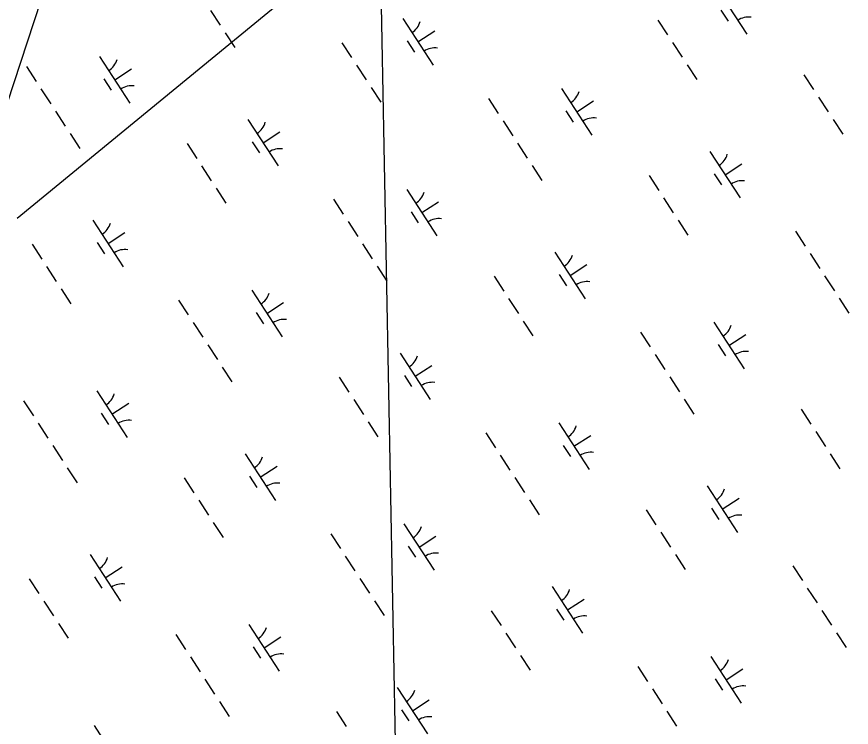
# Model space of a CAD drawing. Extents: x 3953924 to 3974542, y 193747 to 216192.
# Drawn here: x 3962117 to 3962868, y 208307 to 208947 of the extents above; entities that cross this region are included whole.
import ezdxf

# ---------------------------------------------------------------- set-up
doc = ezdxf.new("R2010")
doc.units = 0
for name, color, linetype in [('V-GRID-MAJR', 7, 'Continuous'), ('V-UTIL-LINE', 7, 'Continuous'), ('V-WETL-SWMP', 7, 'Continuous')]:
    doc.layers.add(name, color=color, linetype=linetype)

msp = doc.modelspace()

# ---------------------------------------------------------------- linework, layer by layer
at = {"layer": 'V-GRID-MAJR'}
msp.add_spline([(3962589.82, 201207.1), (3962493.71, 206368.64), (3962380.88, 212428.56), (3962369.25, 213053.16)], degree=3, dxfattribs=at)
at = {"layer": 'V-UTIL-LINE'}
for points in [[(3962090.6, 208814.58), (3962753.09, 210835.77)], [(3963967.23, 210283.97), (3962117.45, 208765.14)]]:
    msp.add_lwpolyline(points, dxfattribs=at)
at = {"layer": 'V-WETL-SWMP'}
for p, q in [((3962746.84, 208972.97), (3962774.12, 208931.07)), ((3962291.49, 208952.65), (3962300.22, 208939.24)), ((3962750.74, 208952.84), (3962757.28, 208942.78)), ((3962464.54, 208945.19), (3962491.82, 208903.29)), ((3962694.11, 208943.93), (3962702.84, 208930.52)), ((3962304.58, 208932.53), (3962313.31, 208919.12)), ((3962478.18, 208924.24), (3962493.27, 208934.06)), ((3962468.44, 208925.06), (3962474.99, 208915)), ((3962409.79, 208923.51), (3962418.52, 208910.1)), ((3962707.2, 208923.81), (3962715.93, 208910.41)), ((3962191.72, 208911.06), (3962219, 208869.16)), ((3962422.88, 208903.4), (3962431.61, 208889.99)), ((3962720.3, 208903.7), (3962729.03, 208890.29)), ((3962125.9, 208902.13), (3962134.63, 208888.72)), ((3962205.36, 208890.11), (3962220.44, 208899.93)), ((3962195.62, 208890.93), (3962202.16, 208880.87)), ((3962825.5, 208894.68), (3962834.23, 208881.27)), ((3962138.99, 208882.01), (3962147.72, 208868.61)), ((3962435.97, 208883.28), (3962444.7, 208869.87)), ((3962607.43, 208882.23), (3962634.71, 208840.33)), ((3962541.61, 208873.3), (3962550.34, 208859.89)), ((3962838.6, 208874.57), (3962847.33, 208861.16)), ((3962621.07, 208861.28), (3962636.16, 208871.1)), ((3962152.08, 208861.9), (3962160.81, 208848.49)), ((3962611.33, 208862.1), (3962617.88, 208852.04)), ((3962325.14, 208854.44), (3962352.42, 208812.54)), ((3962554.71, 208853.18), (3962563.44, 208839.77)), ((3962851.69, 208854.45), (3962860.42, 208841.04)), ((3962338.78, 208833.49), (3962353.86, 208843.31)), ((3962165.18, 208841.79), (3962173.91, 208828.38)), ((3962270.38, 208832.77), (3962279.11, 208819.36)), ((3962329.04, 208834.31), (3962335.58, 208824.25)), ((3962567.8, 208833.07), (3962576.53, 208819.66)), ((3962740.85, 208825.61), (3962768.13, 208783.71)), ((3962283.48, 208812.65), (3962292.21, 208799.24)), ((3962580.89, 208812.96), (3962589.62, 208799.55)), ((3962754.49, 208804.66), (3962769.58, 208814.48)), ((3962744.75, 208805.48), (3962751.3, 208795.42)), ((3962686.1, 208803.94), (3962694.83, 208790.53)), ((3962296.57, 208792.54), (3962305.3, 208779.13)), ((3962468.03, 208791.49), (3962495.31, 208749.58)), ((3962402.21, 208782.55), (3962410.94, 208769.14)), ((3962699.19, 208783.82), (3962707.92, 208770.41)), ((3962481.67, 208770.53), (3962496.75, 208780.35)), ((3962471.93, 208771.35), (3962478.48, 208761.3)), ((3962185.73, 208763.7), (3962213.01, 208721.8)), ((3962415.3, 208762.44), (3962424.03, 208749.03)), ((3962712.29, 208763.71), (3962721.01, 208750.3)), ((3962199.37, 208742.75), (3962214.46, 208752.57)), ((3962817.92, 208753.72), (3962826.65, 208740.31)), ((3962130.98, 208742.02), (3962139.71, 208728.61)), ((3962189.63, 208743.57), (3962196.18, 208733.51)), ((3962428.4, 208742.33), (3962437.12, 208728.92)), ((3962601.45, 208734.87), (3962628.73, 208692.97)), ((3962831.02, 208733.61), (3962839.75, 208720.2)), ((3962441.49, 208722.21), (3962450.22, 208708.8)), ((3962615.09, 208713.92), (3962630.17, 208723.74)), ((3962144.07, 208721.91), (3962152.8, 208708.5)), ((3962605.35, 208714.74), (3962611.9, 208704.68)), ((3962546.69, 208713.19), (3962555.42, 208699.78)), ((3962844.11, 208713.49), (3962852.84, 208700.09)), ((3962157.17, 208701.79), (3962165.89, 208688.38)), ((3962328.62, 208700.74), (3962355.9, 208658.84)), ((3962559.79, 208693.08), (3962568.52, 208679.67)), ((3962857.2, 208693.38), (3962865.93, 208679.97)), ((3962262.8, 208691.81), (3962271.53, 208678.4)), ((3962342.26, 208679.79), (3962357.35, 208689.61)), ((3962332.52, 208680.61), (3962339.07, 208670.55)), ((3962275.9, 208671.69), (3962284.63, 208658.29)), ((3962572.88, 208672.96), (3962581.61, 208659.55)), ((3962744.34, 208671.91), (3962771.62, 208630.01)), ((3962678.52, 208662.98), (3962687.25, 208649.57)), ((3962757.98, 208650.96), (3962773.06, 208660.78)), ((3962288.99, 208651.58), (3962297.72, 208638.17)), ((3962748.24, 208651.78), (3962754.79, 208641.72)), ((3962462.05, 208644.12), (3962489.32, 208602.22)), ((3962691.61, 208642.86), (3962700.34, 208629.45)), ((3962475.68, 208623.17), (3962490.77, 208632.99)), ((3962302.08, 208631.47), (3962310.81, 208618.06)), ((3962407.29, 208622.45), (3962416.02, 208609.04)), ((3962465.95, 208623.99), (3962472.49, 208613.93)), ((3962704.71, 208622.75), (3962713.44, 208609.34)), ((3962189.22, 208610), (3962216.5, 208568.09)), ((3962420.38, 208602.33), (3962429.11, 208588.92)), ((3962717.8, 208602.64), (3962726.53, 208589.23)), ((3962123.4, 208601.06), (3962132.13, 208587.65)), ((3962202.86, 208589.04), (3962217.94, 208598.86)), ((3962193.12, 208589.86), (3962199.67, 208579.81)), ((3962823.01, 208593.62), (3962831.73, 208580.21)), ((3962136.49, 208580.95), (3962145.22, 208567.54)), ((3962433.48, 208582.22), (3962442.2, 208568.81)), ((3962604.94, 208581.17), (3962632.21, 208539.26)), ((3962539.12, 208572.23), (3962547.84, 208558.82)), ((3962836.1, 208573.5), (3962844.83, 208560.09)), ((3962618.57, 208560.21), (3962633.66, 208570.03)), ((3962149.59, 208560.84), (3962158.32, 208547.43)), ((3962608.84, 208561.03), (3962615.38, 208550.98)), ((3962322.64, 208553.38), (3962349.92, 208511.48)), ((3962552.21, 208552.12), (3962560.94, 208538.71)), ((3962849.19, 208553.39), (3962857.92, 208539.98)), ((3962336.28, 208532.43), (3962351.37, 208542.25)), ((3962162.68, 208540.72), (3962171.41, 208527.31)), ((3962267.89, 208531.7), (3962276.61, 208518.29)), ((3962326.54, 208533.25), (3962333.09, 208523.19)), ((3962565.3, 208532.01), (3962574.03, 208518.6)), ((3962738.36, 208524.55), (3962765.63, 208482.65)), ((3962578.4, 208511.89), (3962587.12, 208498.48)), ((3962752, 208503.6), (3962767.08, 208513.42)), ((3962280.98, 208511.59), (3962289.71, 208498.18)), ((3962742.26, 208504.42), (3962748.8, 208494.36)), ((3962683.6, 208502.87), (3962692.33, 208489.46)), ((3962294.07, 208491.47), (3962302.8, 208478.07)), ((3962465.53, 208490.42), (3962492.81, 208448.52)), ((3962696.69, 208482.76), (3962705.42, 208469.35)), ((3962399.71, 208481.49), (3962408.44, 208468.08)), ((3962479.17, 208469.47), (3962494.26, 208479.29)), ((3962469.43, 208470.29), (3962475.98, 208460.23)), ((3962183.24, 208462.64), (3962210.51, 208420.73)), ((3962412.8, 208461.37), (3962421.53, 208447.97)), ((3962709.79, 208462.64), (3962718.52, 208449.23)), ((3962815.43, 208452.66), (3962824.16, 208439.25)), ((3962196.88, 208441.68), (3962211.96, 208451.5)), ((3962128.48, 208440.96), (3962137.21, 208427.55)), ((3962187.14, 208442.5), (3962193.68, 208432.45)), ((3962425.9, 208441.26), (3962434.63, 208427.85)), ((3962598.95, 208433.8), (3962626.23, 208391.9)), ((3962828.52, 208432.54), (3962837.25, 208419.13)), ((3962612.59, 208412.85), (3962627.68, 208422.67)), ((3962141.57, 208420.84), (3962150.3, 208407.43)), ((3962438.99, 208421.15), (3962447.72, 208407.74)), ((3962544.2, 208412.13), (3962552.93, 208398.72)), ((3962602.85, 208413.67), (3962609.4, 208403.62)), ((3962841.61, 208412.43), (3962850.34, 208399.02)), ((3962154.67, 208400.73), (3962163.4, 208387.32)), ((3962326.13, 208399.68), (3962353.4, 208357.77)), ((3962557.29, 208392.01), (3962566.02, 208378.6)), ((3962854.71, 208392.32), (3962863.43, 208378.91)), ((3962260.31, 208390.74), (3962269.04, 208377.33)), ((3962339.77, 208378.72), (3962354.85, 208388.54)), ((3962330.03, 208379.54), (3962336.57, 208369.49)), ((3962273.4, 208370.63), (3962282.13, 208357.22)), ((3962570.38, 208371.9), (3962579.11, 208358.49)), ((3962741.84, 208370.85), (3962769.12, 208328.94)), ((3962676.02, 208361.91), (3962684.75, 208348.5)), ((3962755.48, 208349.89), (3962770.57, 208359.71)), ((3962286.49, 208350.52), (3962295.22, 208337.11)), ((3962745.74, 208350.71), (3962752.29, 208340.66)), ((3962459.55, 208343.06), (3962486.83, 208301.16)), ((3962689.12, 208341.8), (3962697.84, 208328.39)), ((3962473.19, 208322.11), (3962488.27, 208331.93)), ((3962299.59, 208330.4), (3962308.32, 208316.99)), ((3962404.79, 208321.38), (3962413.52, 208307.97)), ((3962463.45, 208322.93), (3962469.99, 208312.87)), ((3962702.21, 208321.69), (3962710.94, 208308.28)), ((3962186.72, 208308.93), (3962214, 208267.03))]:
    msp.add_line(p, q, dxfattribs=at)
for centre, start, end in [((3962463.31, 208947.52), 302.29009, 343.83375), ((3962775.74, 208929), 82.29009, 123.83375), ((3962493.45, 208901.22), 82.29009, 123.83375), ((3962190.49, 208913.39), 302.29009, 343.83375), ((3962220.62, 208867.09), 82.29009, 123.83375), ((3962606.2, 208884.56), 302.29009, 343.83375), ((3962323.91, 208856.77), 302.29009, 343.83375), ((3962636.34, 208838.26), 82.29009, 123.83375), ((3962354.05, 208810.47), 82.29009, 123.83375), ((3962739.62, 208827.94), 302.29009, 343.83375), ((3962769.76, 208781.64), 82.29009, 123.83375), ((3962466.8, 208793.81), 302.29009, 343.83375), ((3962184.5, 208766.03), 302.29009, 343.83375), ((3962496.94, 208747.51), 82.29009, 123.83375), ((3962214.64, 208719.73), 82.29009, 123.83375), ((3962600.22, 208737.2), 302.29009, 343.83375), ((3962630.36, 208690.9), 82.29009, 123.83375), ((3962327.39, 208703.07), 302.29009, 343.83375), ((3962357.53, 208656.77), 82.29009, 123.83375), ((3962743.11, 208674.24), 302.29009, 343.83375), ((3962460.81, 208646.45), 302.29009, 343.83375), ((3962773.25, 208627.94), 82.29009, 123.83375), ((3962490.95, 208600.15), 82.29009, 123.83375), ((3962187.99, 208612.32), 302.29009, 343.83375), ((3962218.13, 208566.02), 82.29009, 123.83375), ((3962603.7, 208583.49), 302.29009, 343.83375), ((3962321.41, 208555.71), 302.29009, 343.83375), ((3962633.84, 208537.19), 82.29009, 123.83375), ((3962351.55, 208509.41), 82.29009, 123.83375), ((3962737.13, 208526.88), 302.29009, 343.83375), ((3962767.26, 208480.58), 82.29009, 123.83375), ((3962464.3, 208492.75), 302.29009, 343.83375), ((3962182.01, 208464.96), 302.29009, 343.83375), ((3962494.44, 208446.45), 82.29009, 123.83375), ((3962212.14, 208418.66), 82.29009, 123.83375), ((3962597.72, 208436.13), 302.29009, 343.83375), ((3962627.86, 208389.83), 82.29009, 123.83375), ((3962324.9, 208402), 302.29009, 343.83375), ((3962355.03, 208355.7), 82.29009, 123.83375), ((3962740.61, 208373.17), 302.29009, 343.83375), ((3962458.32, 208345.39), 302.29009, 343.83375), ((3962770.75, 208326.87), 82.29009, 123.83375), ((3962488.45, 208299.09), 82.29009, 123.83375)]:
    msp.add_arc(centre, 17.62, start, end, dxfattribs=at)

doc.saveas('drawing.dxf')
